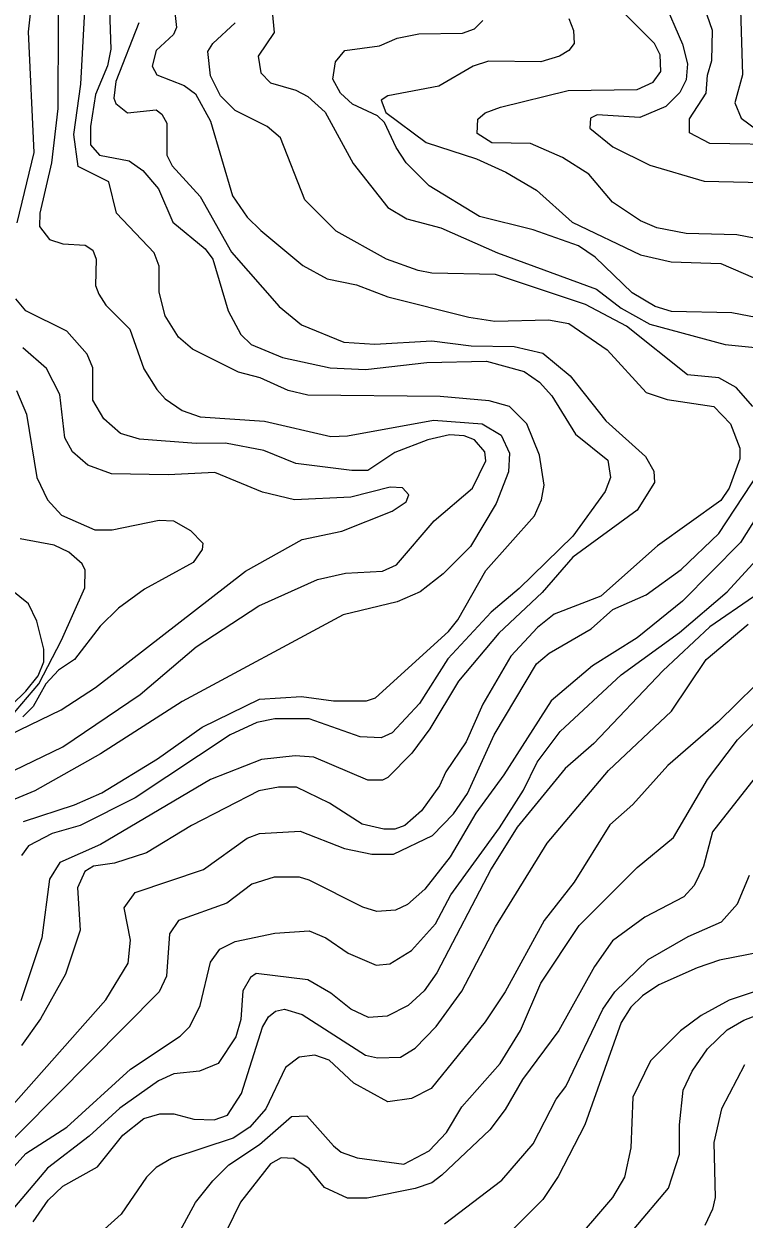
# Model space of a CAD drawing. Extents: x 577 to 602.9, y 7483.8 to 7511.6.
# Drawn here: x 585.923 to 586.82, y 7486.252 to 7487.741 of the extents above; entities that cross this region are included whole.
import ezdxf

# ---------------------------------------------------------------- set-up
doc = ezdxf.new("R2010")
doc.units = 0
doc.header["$LTSCALE"] = 0.032
doc.layers.add('1', color=7, linetype='Continuous', lineweight=25)
doc.layers.add('2', color=7, linetype='Continuous', lineweight=13)

msp = doc.modelspace()

# ---------------------------------------------------------------- linework, layer by layer
at = {"layer": '1'}
for points in [[(585.9142, 7487.4932), (585.9356, 7487.5807), (585.9285, 7487.731), (585.9388, 7487.824)], [(587.0767, 7487.4638), (587.0457, 7487.467), (586.9447, 7487.4622), (586.8652, 7487.4678), (586.8111, 7487.4781), (586.7483, 7487.4797), (586.7117, 7487.4869), (586.6911, 7487.4956), (586.6561, 7487.5187), (586.6267, 7487.5537), (586.5941, 7487.5744), (586.5543, 7487.5918), (586.5058, 7487.5926), (586.4875, 7487.6046), (586.4883, 7487.6221), (586.4978, 7487.63), (586.5169, 7487.6372), (586.6012, 7487.6578), (586.6871, 7487.6594), (586.707, 7487.6682), (586.7165, 7487.6817), (586.7157, 7487.7024), (586.7086, 7487.7167), (586.6267, 7487.7986)], [(586.1106, 7487.7588), (586.113, 7487.7366), (586.109, 7487.7278), (586.0875, 7487.7079), (586.0828, 7487.6881), (586.0883, 7487.6777), (586.1225, 7487.6642), (586.1368, 7487.6539), (586.1551, 7487.6197), (586.1829, 7487.5266), (586.2012, 7487.5004), (586.2179, 7487.4837), (586.2704, 7487.44), (586.3006, 7487.4233), (586.3372, 7487.4161), (586.3762, 7487.401), (586.4772, 7487.3756), (586.5098, 7487.3708), (586.5766, 7487.3724), (586.602, 7487.3676), (586.6497, 7487.335), (586.6982, 7487.2817), (586.7245, 7487.273), (586.7825, 7487.2642), (586.8032, 7487.2428), (586.8151, 7487.2125), (586.8151, 7487.199), (586.8016, 7487.1625), (586.7913, 7487.1473), (586.7125, 7487.0909), (586.6418, 7487.0281), (586.5837, 7487.0058), (586.563, 7486.9891), (586.5296, 7486.9533), (586.4947, 7486.8937), (586.474, 7486.8468), (586.4485, 7486.8094), (586.4406, 7486.7919), (586.4183, 7486.7609), (586.3976, 7486.7426), (586.3849, 7486.7378), (586.3714, 7486.7378), (586.3444, 7486.7442), (586.3038, 7486.7704), (586.2625, 7486.7903), (586.2402, 7486.7903), (586.2156, 7486.7855), (586.1315, 7486.7426)], [(585.8617, 7486.7879), (585.9714, 7486.8404), (586.0676, 7486.9056), (586.1376, 7486.9652), (586.2156, 7487.0161), (586.2887, 7487.0487), (586.3237, 7487.0567), (586.3698, 7487.0591), (586.3873, 7487.067), (586.4342, 7487.1219), (586.4819, 7487.1625), (586.4986, 7487.1966), (586.497, 7487.2078), (586.4843, 7487.2229), (586.4716, 7487.2277), (586.4533, 7487.2292), (586.4263, 7487.2229), (586.3849, 7487.207), (586.3515, 7487.1847), (586.3316, 7487.1847), (586.2617, 7487.1935), (586.2219, 7487.2094), (586.1742, 7487.2189), (586.1376, 7487.2181), (586.0669, 7487.2237), (586.043, 7487.2308), (586.0223, 7487.2491), (586.0088, 7487.2722), (586.0088, 7487.3127), (586.0016, 7487.3294), (585.9762, 7487.3581), (585.9253, 7487.3835), (585.9126, 7487.3986)], [(585.9341, 7486.2488), (585.9531, 7486.2758), (585.9714, 7486.2933), (586.0144, 7486.3172), (586.0462, 7486.3569), (586.0724, 7486.3776), (586.0923, 7486.3832), (586.1098, 7486.3832), (586.1344, 7486.3768), (586.1599, 7486.376), (586.1766, 7486.3816), (586.1941, 7486.4086), (586.2203, 7486.4913), (586.2275, 7486.504), (586.2362, 7486.5112), (586.2474, 7486.5136), (586.2696, 7486.5072), (586.3483, 7486.4563), (586.3635, 7486.4532), (586.3921, 7486.454), (586.4104, 7486.4651), (586.4366, 7486.4921), (586.4684, 7486.5359), (586.5106, 7486.6162), (586.575, 7486.7203), (586.6513, 7486.811), (586.73, 7486.8849), (586.773, 7486.9493), (586.8255, 7486.9931)], [(586.1315, 7486.7426), (586.0756, 7486.7084), (586.0358, 7486.6957), (586.0096, 7486.6917), (585.9985, 7486.6853), (585.9897, 7486.6647), (585.9929, 7486.6122), (585.9746, 7486.5573), (585.9436, 7486.5017), (585.9197, 7486.4683)], [(586.8819, 7486.6193), (586.8763, 7486.6034), (586.8429, 7486.5852), (586.7897, 7486.5748), (586.7618, 7486.5653), (586.7141, 7486.5438), (586.6935, 7486.5303), (586.6791, 7486.516), (586.6672, 7486.4969), (586.6219, 7486.3697), (586.5885, 7486.3053), (586.5694, 7486.2766), (586.5312, 7486.2385)]]:
    msp.add_lwpolyline(points, dxfattribs=at)
at = {"layer": '2'}
for points in [[(585.9659, 7487.8519), (585.9651, 7487.6356), (585.9571, 7487.568), (585.9428, 7487.5052), (585.942, 7487.4885), (585.9547, 7487.4726), (585.9714, 7487.467), (585.9993, 7487.4654), (586.0088, 7487.4591), (586.0128, 7487.4479), (586.012, 7487.4153), (586.016, 7487.4042), (586.0247, 7487.3907), (586.0549, 7487.3605), (586.0724, 7487.3112), (586.0883, 7487.2857), (586.0987, 7487.2738), (586.1201, 7487.2595), (586.1424, 7487.2515), (586.2227, 7487.2459), (586.3054, 7487.2269), (586.3261, 7487.2277), (586.4334, 7487.2475), (586.4939, 7487.2428), (586.5177, 7487.2285), (586.5281, 7487.2062), (586.5265, 7487.1831), (586.5114, 7487.1434), (586.4795, 7487.0901), (586.4454, 7487.0559), (586.4167, 7487.0336), (586.3881, 7487.0209), (586.3205, 7487.005), (586.1201, 7486.8969), (586.0183, 7486.8317), (585.9364, 7486.7855), (585.9015, 7486.7712)], [(586.0287, 7487.7835), (586.0311, 7487.7095), (586.0271, 7487.6889), (586.012, 7487.6531), (586.0056, 7487.6133), (586.0056, 7487.5903), (586.0168, 7487.5775), (586.0541, 7487.5704), (586.0708, 7487.5585), (586.0907, 7487.5354), (586.1082, 7487.494), (586.1488, 7487.4606), (586.1583, 7487.4479), (586.1774, 7487.3835), (586.1933, 7487.3541), (586.206, 7487.3414), (586.245, 7487.3255), (586.3046, 7487.3127), (586.3483, 7487.3104), (586.4247, 7487.3191), (586.4994, 7487.3207), (586.5463, 7487.308), (586.5654, 7487.2945), (586.5805, 7487.2778), (586.61, 7487.23), (586.6505, 7487.1974), (586.6537, 7487.176), (586.6473, 7487.1585), (586.6068, 7487.1028), (586.54, 7487.0376), (586.505, 7487.0082), (586.4509, 7486.9501), (586.4159, 7486.8945), (586.3817, 7486.8579), (586.3682, 7486.8515), (586.342, 7486.8531), (586.2784, 7486.8754), (586.2354, 7486.8754), (586.2132, 7486.8706), (586.1798, 7486.8555), (586.0613, 7486.7768), (585.9929, 7486.7426), (585.9579, 7486.7323), (585.9285, 7486.7172), (585.9197, 7486.7052)], [(586.8151, 7487.7859), (586.8183, 7487.6777), (586.8088, 7487.6427), (586.8167, 7487.6237), (586.8358, 7487.6093)], [(585.9905, 7487.5632), (585.9849, 7487.603), (585.9937, 7487.6658), (585.9993, 7487.7652)], [(586.7189, 7487.7724), (586.7435, 7487.7159), (586.7499, 7487.6912), (586.7483, 7487.6714), (586.7404, 7487.6555), (586.7229, 7487.638), (586.6903, 7487.6244), (586.637, 7487.6276), (586.629, 7487.6237), (586.6282, 7487.6109), (586.6569, 7487.5879), (586.703, 7487.5648), (586.7706, 7487.5449), (586.8803, 7487.5425)], [(586.8779, 7487.5903), (586.7777, 7487.5918), (586.7523, 7487.6054), (586.7523, 7487.6229), (586.773, 7487.6547), (586.7746, 7487.6769), (586.7801, 7487.6952), (586.7809, 7487.7326), (586.7674, 7487.7724)], [(586.2322, 7487.7564), (586.2346, 7487.7302), (586.2148, 7487.7008), (586.2179, 7487.6801), (586.2299, 7487.6674), (586.2617, 7487.6586), (586.2768, 7487.6507), (586.2982, 7487.6308), (586.3332, 7487.5672), (586.3762, 7487.5123), (586.4, 7487.498), (586.4422, 7487.4869), (586.5129, 7487.4559), (586.6362, 7487.4105), (586.6672, 7487.3867), (586.703, 7487.3668), (586.7968, 7487.3414), (586.8549, 7487.3358)], [(586.0661, 7487.7421), (586.0374, 7487.669), (586.035, 7487.6483), (586.0374, 7487.6419), (586.0517, 7487.63), (586.0875, 7487.634), (586.0947, 7487.6284), (586.101, 7487.6173), (586.101, 7487.5775), (586.1074, 7487.564), (586.1424, 7487.5258), (586.1814, 7487.4567), (586.241, 7487.3891), (586.2688, 7487.366), (586.3213, 7487.3445), (586.3603, 7487.3422), (586.431, 7487.3461), (586.4803, 7487.3398), (586.5336, 7487.339), (586.5694, 7487.331), (586.6036, 7487.3024), (586.6481, 7487.2467), (586.6974, 7487.2022), (586.7078, 7487.1839), (586.7086, 7487.1696), (586.6871, 7487.1354), (586.6068, 7487.0766), (586.5686, 7487.0328), (586.5145, 7486.9819), (586.4644, 7486.9223), (586.4287, 7486.8627), (586.4064, 7486.8325), (586.3762, 7486.8022), (586.3698, 7486.7991), (586.3515, 7486.7991), (586.2839, 7486.8277), (586.2609, 7486.8293), (586.2187, 7486.8245), (586.1551, 7486.7999), (586.0183, 7486.7187), (585.9675, 7486.6965), (585.9547, 7486.6758), (585.9452, 7486.6026), (585.919, 7486.5239)], [(586.831, 7487.2642), (586.8103, 7487.2881), (586.7889, 7487.3), (586.7499, 7487.304), (586.6736, 7487.3644), (586.6227, 7487.3915), (586.5106, 7487.4288), (586.431, 7487.4304), (586.4143, 7487.4336), (586.3746, 7487.4479), (586.3118, 7487.4829), (586.2728, 7487.5219), (586.2426, 7487.599), (586.2259, 7487.6133), (586.1861, 7487.6332), (586.1678, 7487.6515), (586.1551, 7487.6761), (586.1519, 7487.7064), (586.1583, 7487.7167), (586.1861, 7487.7421)], [(586.8461, 7487.3732), (586.8048, 7487.3811), (586.73, 7487.3827), (586.7094, 7487.3891), (586.6807, 7487.4058), (586.6346, 7487.4503), (586.6139, 7487.4646), (586.5575, 7487.4845), (586.4907, 7487.5012), (586.4279, 7487.5394), (586.3992, 7487.568), (586.3865, 7487.5871), (586.372, 7487.618), (586.3634, 7487.6264), (586.3324, 7487.6411), (586.3173, 7487.6547), (586.3078, 7487.6722), (586.311, 7487.6936), (586.3229, 7487.7079), (586.3658, 7487.7135), (586.3881, 7487.7231), (586.4151, 7487.7286), (586.4692, 7487.7294), (586.4843, 7487.735), (586.4947, 7487.7453)], [(586.602, 7487.7477), (586.6076, 7487.7326), (586.6084, 7487.7167)], [(586.6084, 7487.7167), (586.602, 7487.7079), (586.5901, 7487.7008), (586.567, 7487.6936), (586.5018, 7487.6944), (586.4827, 7487.6881), (586.4398, 7487.6634), (586.3762, 7487.6515), (586.3682, 7487.6459), (586.3737, 7487.6306), (586.4239, 7487.5934), (586.4867, 7487.5728), (586.5233, 7487.5561), (586.5615, 7487.5338), (586.606, 7487.494), (586.6911, 7487.4535), (586.7292, 7487.4447), (586.7913, 7487.4424), (586.8469, 7487.4185)], [(585.9221, 7486.7474), (585.9857, 7486.768), (586.0199, 7486.7832), (586.0891, 7486.8253), (586.1448, 7486.8651), (586.2163, 7486.9), (586.2688, 7486.9032), (586.3086, 7486.8977), (586.3499, 7486.8977), (586.3611, 7486.9016), (586.4517, 7486.9843), (586.4636, 7486.9986), (586.4986, 7487.0599), (586.5591, 7487.1283), (586.5678, 7487.1481), (586.571, 7487.1664), (586.5654, 7487.2038), (586.5495, 7487.2428), (586.5281, 7487.2642), (586.5026, 7487.2714), (586.4414, 7487.277), (586.2768, 7487.2785), (586.2521, 7487.2841), (586.2171, 7487.3), (586.1901, 7487.3072), (586.1329, 7487.3358), (586.1154, 7487.3509), (586.0987, 7487.3772), (586.0915, 7487.4066), (586.0915, 7487.4392), (586.0851, 7487.4559), (586.0382, 7487.5052), (586.0287, 7487.5441), (585.9905, 7487.5632)], [(585.8649, 7486.8364), (585.969, 7486.8865), (586.012, 7486.9144), (586.1989, 7487.0591), (586.2696, 7487.0988), (586.3189, 7487.1092), (586.3817, 7487.1338), (586.3992, 7487.1458), (586.4024, 7487.1545), (586.3945, 7487.1632), (586.3794, 7487.164), (586.3301, 7487.1513), (586.2601, 7487.1481), (586.2203, 7487.1577), (586.1607, 7487.1823), (586.1026, 7487.1792), (586.0319, 7487.1807), (586.0024, 7487.1911), (585.9834, 7487.2078), (585.9738, 7487.2253), (585.9675, 7487.2793), (585.9508, 7487.3119), (585.9213, 7487.3374)], [(585.9134, 7487.2841), (585.9261, 7487.2547), (585.9388, 7487.176), (585.9523, 7487.1481), (585.9698, 7487.1291), (586.0112, 7487.1108), (586.0327, 7487.1108), (586.0915, 7487.1227), (586.109, 7487.1219), (586.1305, 7487.11), (586.1456, 7487.0941), (586.1448, 7487.0861), (586.1336, 7487.0702), (586.0732, 7487.0368), (586.0406, 7487.013), (586.0176, 7486.9907), (585.9857, 7486.9493), (585.9659, 7486.9358), (585.95, 7486.9191), (585.9341, 7486.8905), (585.9214, 7486.8779)], [(585.8386, 7486.3156), (586.0247, 7486.5255), (586.0525, 7486.5708), (586.0557, 7486.5995), (586.0478, 7486.64), (586.0613, 7486.6591), (586.1464, 7486.6877), (586.2012, 7486.7267), (586.2163, 7486.7323), (586.2672, 7486.7354), (586.3221, 7486.714), (586.3563, 7486.7068), (586.3833, 7486.7068), (586.4318, 7486.7299), (586.4581, 7486.7569), (586.4756, 7486.7824), (586.509, 7486.8555), (586.5615, 7486.9438), (586.5774, 7486.9573), (586.6298, 7486.9875), (586.6569, 7487.0114), (586.6982, 7487.0297), (586.742, 7487.0615), (586.7889, 7487.106), (586.8398, 7487.1839)], [(586.8533, 7487.1545), (586.8159, 7487.0949), (586.7435, 7487.0217), (586.6871, 7486.9764), (586.6314, 7486.9414), (586.5797, 7486.8977), (586.5209, 7486.8054), (586.4859, 7486.7577), (586.4541, 7486.7036), (586.4223, 7486.6631), (586.4008, 7486.644), (586.3857, 7486.6368), (586.3627, 7486.6353), (586.3452, 7486.6408), (586.2784, 7486.6742), (586.2664, 7486.6782), (586.2346, 7486.6782), (586.2068, 7486.6694), (586.1758, 7486.6456), (586.1154, 7486.6241), (586.1042, 7486.6074), (586.1003, 7486.5549), (586.0915, 7486.5351), (585.8339, 7486.2758)], [(585.9059, 7486.8775), (585.9412, 7486.9188), (585.9697, 7486.9735), (585.9985, 7487.0384), (585.9993, 7487.0607), (585.9953, 7487.0686), (585.9786, 7487.0829), (585.9603, 7487.0917), (585.9182, 7487.0996)], [(585.8689, 7486.2719), (585.9253, 7486.3339), (585.9762, 7486.3665), (586.0557, 7486.4388), (586.1177, 7486.4802), (586.1297, 7486.4921), (586.1424, 7486.5184), (586.1551, 7486.5724), (586.167, 7486.5883), (586.1861, 7486.5979), (586.2354, 7486.6082), (586.2784, 7486.6114), (586.299, 7486.6026), (586.3269, 7486.5836), (586.3619, 7486.5685), (586.3786, 7486.57), (586.4056, 7486.5867), (586.4358, 7486.6201), (586.4549, 7486.6559), (586.5153, 7486.7394), (586.5455, 7486.7863), (586.5622, 7486.8213), (586.5909, 7486.8595), (586.6672, 7486.9303), (586.7396, 7486.9827), (586.7992, 7487.0336), (586.8445, 7487.0829)], [(585.8895, 7486.8754), (585.9253, 7486.9096), (585.9404, 7486.9287), (585.9476, 7486.9462), (585.9476, 7486.9621), (585.9388, 7486.9971), (585.9285, 7487.0185), (585.8959, 7487.0448)], [(586.8318, 7487.0273), (586.7777, 7486.9899), (586.7189, 7486.935), (586.633, 7486.8444), (586.5972, 7486.8134), (586.5376, 7486.7402), (586.505, 7486.6885), (586.4374, 7486.5589), (586.4215, 7486.5366), (586.4016, 7486.5184), (586.3754, 7486.5048), (586.3523, 7486.5033), (586.3301, 7486.5136), (586.3054, 7486.5335), (586.2768, 7486.5502), (586.2124, 7486.5581), (586.2052, 7486.5533), (586.1957, 7486.5366), (586.1933, 7486.5009), (586.1869, 7486.4794), (586.1647, 7486.446), (586.1416, 7486.4365), (586.1098, 7486.4333), (586.0907, 7486.4245), (586.0422, 7486.3903), (586.004, 7486.3553), (585.9523, 7486.3156), (585.911, 7486.2671)], [(586.8573, 7486.9398), (586.7881, 7486.8714), (586.7253, 7486.8173), (586.6815, 7486.7688), (586.6529, 7486.7434), (586.6084, 7486.6718), (586.571, 7486.6241), (586.5225, 7486.5351), (586.4978, 7486.4977), (586.4302, 7486.415), (586.4056, 7486.4023), (586.3762, 7486.3983), (586.334, 7486.4213), (586.303, 7486.45), (586.2855, 7486.4563), (586.2656, 7486.454), (586.2489, 7486.4412), (586.2243, 7486.3895), (586.2044, 7486.3665), (586.1837, 7486.353), (586.1066, 7486.3275), (586.0875, 7486.3164), (586.0756, 7486.3045), (586.0438, 7486.2583), (585.9977, 7486.217)], [(586.1066, 7486.2178), (586.1368, 7486.2727), (586.1583, 7486.2997), (586.1782, 7486.3196), (586.2163, 7486.345), (586.2561, 7486.38), (586.2752, 7486.3808), (586.3086, 7486.3434), (586.3181, 7486.3355), (586.338, 7486.3283), (586.3961, 7486.3204), (586.4279, 7486.3371), (586.4493, 7486.3601), (586.4684, 7486.3919), (586.5161, 7486.446), (586.5416, 7486.4873), (586.567, 7486.5462), (586.6147, 7486.6178), (586.6871, 7486.6901), (586.7324, 7486.7275), (586.7746, 7486.7999), (586.8119, 7486.8492), (586.8374, 7486.8746)], [(586.8342, 7486.8022), (586.7809, 7486.7346), (586.7698, 7486.6917), (586.7579, 7486.6679), (586.7451, 7486.6535), (586.6966, 7486.6281), (586.6561, 7486.5987), (586.6338, 7486.5669), (586.5893, 7486.4873), (586.544, 7486.4261), (586.5225, 7486.3887), (586.5034, 7486.3633), (586.4438, 7486.3068), (586.431, 7486.2973), (586.4104, 7486.2901), (586.3507, 7486.2782), (586.3261, 7486.2782), (586.2975, 7486.2917), (586.2784, 7486.3148), (586.2593, 7486.3275), (586.2434, 7486.3283), (586.2299, 7486.3212), (586.1925, 7486.2734), (586.1583, 7486.2027)], [(586.4469, 7486.2464), (586.5185, 7486.3005), (586.5575, 7486.3458), (586.5861, 7486.4015), (586.598, 7486.4174), (586.6442, 7486.5136), (586.6593, 7486.5351), (586.7006, 7486.5756), (586.7507, 7486.6042), (586.7921, 7486.6225), (586.8119, 7486.6448), (586.827, 7486.6806)], [(586.8732, 7486.5486), (586.8016, 7486.5247), (586.7666, 7486.5056), (586.7412, 7486.4866), (586.7038, 7486.4492), (586.6815, 7486.4039), (586.6791, 7486.341), (586.6712, 7486.3045), (586.6561, 7486.279), (586.6012, 7486.2146)], [(586.6831, 7486.24), (586.7261, 7486.2909), (586.7396, 7486.3331), (586.7396, 7486.3697), (586.7443, 7486.4126), (586.7555, 7486.4365), (586.7746, 7486.4643), (586.7992, 7486.4881), (586.8199, 7486.5001), (586.9193, 7486.5382)], [(586.8207, 7486.4444), (586.7921, 7486.3895), (586.7825, 7486.3474), (586.7841, 7486.279), (586.7809, 7486.2647), (586.7714, 7486.244)]]:
    msp.add_lwpolyline(points, dxfattribs=at)

doc.saveas('drawing.dxf')
